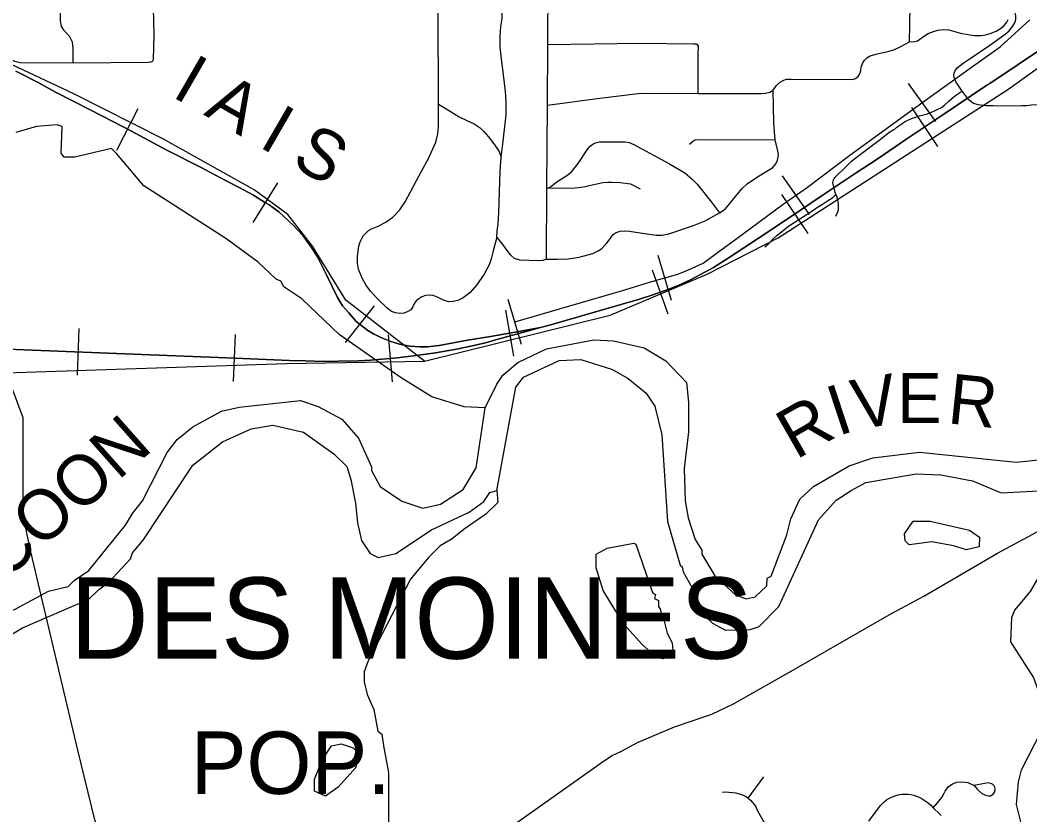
# Model space of a CAD drawing. Extents: x -1403959 to 81668, y -1400582 to 11018.
# Drawn here: x 6835.6 to 6991.9, y 8047.7 to 8170.7 of the extents above; entities that cross this region are included whole.
import ezdxf

# ---------------------------------------------------------------- set-up
doc = ezdxf.new("R2010")
doc.units = 0
for name, color, linetype in [('tdCiCityCuldesac', 7, 'Continuous'), ('tdCiSectNmbr', 7, 'Continuous'), ('tdCiSectTwpRng', 7, 'Continuous'), ('tdCoSecRteBand', 7, 'Continuous'), ('tdCoShieldCoRte', 7, 'Continuous'), ('tdCoShieldCoRteHrd', 7, 'Continuous'), ('tdCoSurfBitum', 7, 'Continuous'), ('tdCoSurfConc', 7, 'Continuous')]:
    doc.layers.add(name, color=color, linetype=linetype)

msp = doc.modelspace()

# ---------------------------------------------------------------- linework, layer by layer
at = {"layer": 'tdCiSectNmbr'}
msp.add_lwpolyline([(6907.02, 8042.7), (6914.55, 8047.97), (6925.91, 8056.01), (6927.23, 8056.86), (6928.56, 8057.52), (6931.18, 8058.88), (6936.87, 8061.3), (6942.63, 8063.27), (6945.99, 8064.88), (6955.66, 8070.35), (6963.78, 8075.03), (6970.44, 8078.85), (6975.43, 8081.57), (6986.84, 8088.19), (6994.99, 8092.6), (6996.45, 8093.93), (6997.71, 8095.51), (6999.07, 8097.78), (6999.72, 8098.87), (7000.73, 8100.26), (7001.43, 8101.01), (7004.32, 8103.5)], dxfattribs=at)
at = {"layer": 'tdCiSectTwpRng'}
for points in [[(6856.01, 8164.32), (6856.18, 8164.4), (6856.29, 8164.63), (6856.36, 8168.44), (6856.27, 8172.59), (6856.35, 8183.57), (6856.33, 8194.74)], [(6843.87, 8164.08), (6836.53, 8164.04), (6835.64, 8164.1), (6834.84, 8164.28), (6826.5, 8168.63), (6822.91, 8170.88), (6820.47, 8172.62), (6820, 8173.13), (6819.99, 8173.17), (6819.92, 8173.71), (6819.94, 8176.18), (6819.93, 8179.96), (6819.97, 8191.85)], [(6909.37, 8137.11), (6909.46, 8138.08), (6909.58, 8139.11), (6909.7, 8140.92), (6909.93, 8147.29), (6910.05, 8149.49), (6910.33, 8151.54), (6910.6, 8153.75), (6910.83, 8156.06), (6910.83, 8157.87), (6910.8, 8159.03), (6910.68, 8160.06), (6910.32, 8163.12), (6910.18, 8164.26), (6909.93, 8166.53), (6909.91, 8168.24), (6910.03, 8169.71), (6910.21, 8170.96), (6910.22, 8172.25), (6910.11, 8173.82), (6910.13, 8175.1), (6910.7, 8179.12)], [(6917.1, 8133.71), (6917.15, 8144.73), (6917.23, 8157.55), (6917.26, 8166.94), (6917.35, 8176.16)], [(6973.25, 8167.35), (6973.37, 8175.71)], [(6843.87, 8164.08), (6843.85, 8166.37), (6843.72, 8167.3), (6843.33, 8168.12), (6842.4, 8169.14), (6842.03, 8169.79), (6841.89, 8170.57), (6841.91, 8171.81), (6841.85, 8174.69)], [(6980.12, 8162.01), (6980.11, 8162.25), (6980.14, 8162.48), (6980.26, 8162.78), (6980.38, 8163.02), (6980.67, 8163.36), (6981.06, 8163.7), (6981.53, 8164.03), (6982.63, 8164.79), (6985.66, 8166.85), (6988.06, 8168.55), (6988.64, 8169.07), (6989.01, 8169.51), (6989.29, 8169.88), (6989.56, 8170.41), (6989.69, 8170.86), (6989.7, 8171.31), (6989.63, 8171.67), (6989.45, 8172.07), (6989.08, 8172.44), (6988.61, 8172.71)], [(6909.37, 8137.11), (6908.84, 8135), (6908.54, 8133.76), (6908.2, 8132.84), (6907.86, 8132.18), (6907.43, 8131.37), (6906.26, 8129.69), (6905.21, 8128.49), (6904.17, 8127.7), (6903.37, 8127.32), (6902.66, 8127.14), (6901.91, 8127.12), (6901.12, 8127.35), (6900.34, 8127.75), (6899.54, 8128.06), (6898.93, 8128.14), (6898.34, 8128.08), (6897.78, 8127.88), (6897.33, 8127.59), (6896.92, 8127.24), (6896.66, 8126.87), (6896.4, 8126.35), (6896.07, 8125.86), (6895.64, 8125.58), (6895.05, 8125.36), (6894.41, 8125.32), (6893.72, 8125.38), (6893.12, 8125.63), (6892.43, 8126.11), (6890.96, 8127.52), (6889.87, 8128.73), (6889.13, 8129.74), (6888.57, 8130.74), (6888, 8132.14), (6887.85, 8133.11), (6887.85, 8134.11), (6887.94, 8134.97), (6888.05, 8135.71), (6888.18, 8136.22), (6888.33, 8136.6), (6888.54, 8136.99), (6888.78, 8137.35), (6889.24, 8137.84), (6889.55, 8138.13), (6890.02, 8138.41), (6891.05, 8138.81), (6892.24, 8139.43), (6893.31, 8140.19), (6894.38, 8141.33), (6895.23, 8142.57), (6897.75, 8147.31), (6898.82, 8149.27), (6899.93, 8151.84), (6900.27, 8153.12), (6900.35, 8154.13), (6900.37, 8157.68), (6900.33, 8172.28)], [(6968.05, 8165.43), (6970.09, 8165.9), (6970.9, 8166.18), (6971.88, 8166.63), (6973.25, 8167.35), (6974.07, 8167.4), (6974.48, 8167.51), (6975.42, 8168.19), (6976.15, 8168.61), (6976.93, 8168.96), (6977.62, 8169.16), (6978.48, 8169.25), (6979.3, 8169.19), (6981.13, 8168.68), (6982.29, 8168.47), (6983.28, 8168.34), (6984.32, 8168.34), (6984.99, 8168.43), (6985.71, 8168.64), (6986.63, 8169.01), (6987.33, 8169.4), (6987.89, 8169.88), (6988.3, 8170.39), (6988.5, 8170.81)], [(6917.26, 8166.94), (6931.56, 8167.13)], [(6931.56, 8167.13), (6931.56, 8167.13), (6939.84, 8167.06), (6940.17, 8167.02), (6940.38, 8166.94)], [(6940.56, 8159.33), (6940.55, 8165.4), (6940.6, 8166.66), (6940.45, 8166.91), (6940.38, 8166.94)], [(6952.14, 8159.87), (6952.67, 8160.58), (6953.13, 8161.06), (6953.68, 8161.38), (6954.18, 8161.54), (6954.92, 8161.58), (6964.44, 8161.49), (6964.9, 8161.66), (6965.27, 8161.97), (6965.57, 8162.38), (6965.72, 8162.91), (6965.77, 8163.43), (6965.95, 8164.01), (6966.27, 8164.49), (6966.63, 8164.89), (6967.13, 8165.17), (6968.05, 8165.43)], [(6843.87, 8164.08), (6855.45, 8164.22), (6855.89, 8164.26), (6856.01, 8164.32)], [(6980.13, 8161.84), (6980.12, 8162.01)], [(6980.13, 8161.84), (6980.23, 8161.5), (6980.43, 8161.08), (6981.32, 8159.71), (6982.23, 8158.59), (6982.79, 8158.1), (6983.16, 8157.85), (6983.83, 8157.66), (6984.97, 8157.48), (6986.18, 8157.47), (6988.01, 8157.46), (6990.64, 8157.47)], [(6917.23, 8157.55), (6924.92, 8158.57), (6931.68, 8159.38), (6940.56, 8159.33), (6950.28, 8159.33), (6950.98, 8159.42), (6951.61, 8159.56), (6952.14, 8159.87)], [(6927.07, 8137.13), (6927.41, 8137.51), (6927.87, 8137.85), (6928.48, 8138.06), (6929.07, 8138.1), (6929.94, 8138.02), (6931.55, 8137.76), (6934.05, 8137.43), (6934.63, 8137.4), (6934.97, 8137.44), (6935.98, 8137.61), (6939.81, 8138.92), (6941.64, 8139.62), (6943.85, 8140.86), (6944.71, 8141.43), (6946.79, 8143.95), (6947.35, 8144.66), (6948.1, 8145.35), (6948.81, 8145.85), (6950, 8146.58), (6952.11, 8147.9), (6952.57, 8148.46), (6952.83, 8149.02), (6952.95, 8149.79), (6952.88, 8150.47), (6952.45, 8152.17), (6952.23, 8154.77), (6952.14, 8159.87)], [(6950.88, 8135.6), (6951.49, 8136.15), (6952.07, 8136.81), (6952.72, 8137.38), (6953.41, 8137.96), (6954.54, 8138.8), (6956.13, 8139.87), (6958.14, 8141.15), (6958.98, 8141.76), (6959.76, 8142.21), (6960.55, 8142.72), (6961.35, 8143.27), (6961.86, 8143.72), (6961.72, 8144), (6961.37, 8145.59), (6961.41, 8145.79), (6961.48, 8145.99), (6961.58, 8146.17), (6961.7, 8146.34), (6963.35, 8147.94), (6964.26, 8148.85), (6965.59, 8149.9), (6967.31, 8151.2), (6968.48, 8152.06), (6970.02, 8153.29), (6970.69, 8153.73), (6971, 8153.88), (6971.29, 8154.15), (6971.73, 8154.46), (6972.45, 8154.95), (6972.98, 8155.23), (6973.69, 8155.53), (6974.77, 8155.88), (6976.04, 8156.22), (6976.98, 8156.59), (6977.71, 8156.95), (6978.17, 8157.19), (6978.64, 8157.54), (6979.34, 8158.14), (6980.14, 8158.87), (6980.73, 8159.27), (6981.32, 8159.71)], [(6900.37, 8157.68), (6902.33, 8156.5), (6903.59, 8155.73), (6904.75, 8155.18), (6905.89, 8154.63), (6906.81, 8154.01), (6907.38, 8153.46), (6908.08, 8152.62), (6909.07, 8151.33), (6909.74, 8150.35), (6910.05, 8149.49)], [(6990.64, 8157.47), (6991.32, 8157.47), (6992.09, 8157.6), (6994.21, 8157.64), (6997.03, 8157.6), (6998.48, 8157.58), (6999.08, 8157.64), (7000.73, 8157.57), (7002.8, 8157.6), (7003.33, 8157.83)], [(6939.22, 8151.49), (6939.6, 8151.86), (6939.86, 8152.05), (6940.21, 8152.21), (6952.45, 8152.17)], [(6917.47, 8144.73), (6918.68, 8145.68), (6920.22, 8146.65), (6920.94, 8147.21), (6921.95, 8148.49), (6923.47, 8150.76), (6923.82, 8151.17), (6924.22, 8151.5), (6924.66, 8151.69), (6925.26, 8151.85), (6925.86, 8151.88), (6929.27, 8151.86)], [(6929.27, 8151.86), (6929.84, 8151.76), (6930.57, 8151.46), (6936.13, 8148.47)], [(6936.13, 8148.47), (6938.47, 8147.07), (6939.58, 8146.15), (6940.38, 8145.33), (6942.59, 8142.55), (6943.85, 8140.86)], [(6917.15, 8144.73), (6917.47, 8144.73), (6920.92, 8144.72), (6922.05, 8144.79), (6923.05, 8144.93), (6924.13, 8145.21), (6925.12, 8145.44), (6925.77, 8145.56), (6926.57, 8145.63), (6927.25, 8145.6), (6928.48, 8145.57), (6930.05, 8145.38), (6931.58, 8144.57)], [(6961.82, 8140.37), (6962.17, 8141.01), (6962.26, 8141.4), (6962.23, 8142.14), (6962.2, 8142.6), (6962.06, 8143.33), (6961.86, 8143.72)], [(6917.1, 8133.71), (6916.51, 8133.49), (6915.87, 8133.44), (6912.94, 8133.53), (6912.15, 8133.8), (6911.56, 8134.34), (6910.99, 8135.05), (6910.22, 8136.12), (6909.37, 8137.11)], [(6924.25, 8134.58), (6925.08, 8135), (6925.64, 8135.38), (6926.33, 8136.07), (6926.72, 8136.58), (6927.07, 8137.13)], [(6917.1, 8133.71), (6918.8, 8133.71), (6920.44, 8133.76), (6922.11, 8134.01), (6924.25, 8134.58)], [(6948.29, 8050.26), (6950.68, 8053.56)], [(6976.92, 8048.79), (6977.57, 8049.56), (6978, 8050.07), (6978.22, 8050.4), (6978.58, 8051.06), (6978.74, 8051.34), (6979.22, 8052.01), (6979.87, 8052.49), (6980.54, 8052.74), (6981.4, 8052.82), (6982.26, 8052.68), (6983.24, 8052.24), (6983.75, 8051.63), (6984.44, 8051.02), (6985.17, 8050.67), (6985.47, 8050.63), (6985.78, 8050.64), (6986.2, 8050.9), (6986.44, 8051.26), (6986.5, 8051.7), (6986.4, 8052.13), (6986.08, 8052.44), (6985.77, 8052.57), (6985.52, 8052.63), (6984.85, 8052.56), (6983.24, 8052.24)], [(6944.25, 8051.22), (6944.78, 8051.24), (6945.31, 8051.22), (6945.84, 8051.17), (6946.36, 8051.08), (6946.87, 8050.96), (6947.38, 8050.8), (6947.7, 8050.64), (6948, 8050.46), (6948.29, 8050.26), (6948.64, 8049.95), (6948.96, 8049.62), (6949.24, 8049.25), (6949.49, 8048.85), (6949.69, 8048.43), (6951.04, 8045.93)], [(6966.94, 8046.72), (6968.43, 8048.74), (6968.7, 8049.09), (6969, 8049.42), (6969.32, 8049.72), (6969.67, 8050), (6970.05, 8050.24), (6970.44, 8050.44), (6970.85, 8050.61), (6971.28, 8050.74), (6971.71, 8050.84), (6972.15, 8050.9), (6972.58, 8050.92), (6973.02, 8050.9), (6973.46, 8050.84), (6973.89, 8050.74), (6974.3, 8050.61), (6974.71, 8050.44), (6975.19, 8050.17), (6975.66, 8049.87), (6976.1, 8049.54), (6976.52, 8049.18), (6976.92, 8048.79), (6977.97, 8047.75), (6978.15, 8047.58)]]:
    msp.add_lwpolyline(points, dxfattribs=at)
at = {"layer": 'tdCoSecRteBand'}
for p, q in [((6977.29, 8154.99), (6973.06, 8160.88)), ((6850.59, 8150.6), (6853.92, 8157.04)), ((6977.62, 8151.16), (6973.61, 8157.2)), ((6957.77, 8140.64), (6953.61, 8146.59)), ((6871.68, 8139.37), (6875.5, 8145.54)), ((6957.56, 8137.7), (6953.51, 8143.72)), ((6936.4, 8127.33), (6934.36, 8134.29)), ((6935.92, 8125.19), (6933.46, 8132.01)), ((6913.21, 8120.5), (6911.16, 8127.46)), ((6885.97, 8120.79), (6890.44, 8126.5)), ((6912, 8118.68), (6910.77, 8125.83)), ((6844.5, 8115.73), (6844.78, 8122.98)), ((6868.66, 8114.77), (6868.95, 8122.02)), ((6893.27, 8114.74), (6892.65, 8121.97))]:
    msp.add_line(p, q, dxfattribs=at)
for points in [[(6898.21, 8117.94), (6886.02, 8127.34), (6880.85, 8135.7), (6877.04, 8140.6), (6871.86, 8144.43), (6857.83, 8152.26), (6843.95, 8159.32), (6822.3, 8169.46), (6817.27, 8173.14), (6800.67, 8192.58), (6759.4, 8236.53), (6755.6, 8240.81), (6753.46, 8242.5), (6750.42, 8246.32), (6748.44, 8247.86), (6747.98, 8248.77), (6745.7, 8250.77), (6722.26, 8279.18)], [(6833.46, 8116.1), (6876.83, 8117.54), (6898.21, 8117.94), (6926.94, 8125.03), (6941.93, 8131.4), (6952.94, 8137.02), (6988.43, 8159.97), (7009.86, 8175.33), (7028.21, 8186.72), (7054.22, 8204.36)], [(6912.18, 8123.98), (6929.18, 8128.98), (6933.02, 8130.12), (6937.37, 8131.39), (6939.06, 8132.06), (6941.3, 8133.1), (6943.35, 8134.56), (6946.37, 8136.78), (6953.7, 8142.23), (6957.44, 8144.84), (6963.8, 8149.65), (6970.79, 8154.78), (6976.44, 8158.85), (6982.62, 8163.25), (6987.28, 8166.59), (6991.83, 8170.73)], [(6912.18, 8123.98), (6929.18, 8128.98), (6933.02, 8130.12), (6937.37, 8131.39), (6939.06, 8132.06), (6941.3, 8133.1), (6943.35, 8134.56), (6946.37, 8136.78), (6953.7, 8142.23), (6957.44, 8144.84), (6963.8, 8149.65), (6970.79, 8154.78), (6976.44, 8158.85), (6982.62, 8163.25), (6987.28, 8166.59), (6991.83, 8170.73)], [(6994.43, 8166.79), (6985.65, 8160.91), (6985.22, 8160.62), (6978.22, 8155.92), (6972.85, 8152.34), (6968.21, 8149.2), (6965.01, 8147.07), (6959.74, 8143.54), (6954.46, 8139.99), (6949.9, 8136.97), (6945.36, 8133.96), (6942.93, 8132.44), (6940.9, 8131.32), (6939.23, 8130.43), (6937.53, 8129.67), (6935.98, 8129.06), (6933.52, 8128.18), (6931.44, 8127.52), (6928.8, 8126.73), (6917.55, 8123.51), (6916.15, 8123.12), (6911.99, 8122.36), (6908.11, 8121.69), (6904.83, 8121.18), (6900.47, 8120.36), (6898.69, 8120.16), (6897.52, 8120.13), (6895.93, 8120.25), (6894.34, 8120.56), (6893.01, 8120.98), (6891.47, 8121.57), (6890.3, 8122.16), (6889.45, 8122.67), (6887.64, 8124.08), (6886.48, 8125.38), (6885.52, 8126.5), (6884.76, 8127.75), (6883.91, 8129.46), (6883.11, 8131.19), (6882.09, 8133.13), (6881.66, 8134.09), (6880.73, 8135.5), (6879.4, 8137.38), (6877.91, 8138.9), (6875.69, 8141.04), (6874.16, 8142.1), (6873.43, 8142.55), (6871.64, 8143.66), (6869.55, 8144.81), (6867.41, 8145.9), (6863.52, 8147.95), (6858.36, 8150.59), (6852.77, 8153.55), (6850.07, 8154.95), (6846.5, 8156.8), (6841.12, 8159.57), (6838.44, 8161.04), (6835, 8162.8)], [(6835, 8162.8), (6838.44, 8161.04), (6841.12, 8159.57), (6846.5, 8156.8), (6850.07, 8154.95), (6852.77, 8153.55), (6858.36, 8150.59), (6863.52, 8147.95), (6867.41, 8145.9), (6869.55, 8144.81), (6871.64, 8143.66), (6873.43, 8142.55), (6874.16, 8142.1), (6875.69, 8141.04), (6877.91, 8138.9), (6879.4, 8137.38), (6880.73, 8135.5), (6881.66, 8134.09), (6882.09, 8133.13), (6883.11, 8131.19), (6883.91, 8129.46), (6884.76, 8127.75), (6885.52, 8126.5), (6886.48, 8125.38), (6887.64, 8124.08), (6889.45, 8122.67), (6890.3, 8122.16), (6891.47, 8121.57), (6893.01, 8120.98), (6894.34, 8120.56), (6895.93, 8120.25), (6897.52, 8120.13), (6898.69, 8120.16), (6900.47, 8120.36), (6904.83, 8121.18), (6908.11, 8121.69), (6911.99, 8122.36), (6916.15, 8123.12), (6917.55, 8123.51), (6928.8, 8126.73), (6931.44, 8127.52), (6933.52, 8128.18), (6935.98, 8129.06), (6937.53, 8129.67), (6939.23, 8130.43), (6940.9, 8131.32), (6942.93, 8132.44), (6945.36, 8133.96), (6949.9, 8136.97), (6954.46, 8139.99), (6959.74, 8143.54), (6965.01, 8147.07), (6968.21, 8149.2), (6972.85, 8152.34), (6978.22, 8155.92), (6985.22, 8160.62), (6985.65, 8160.91), (6994.43, 8166.79)], [(6916.15, 8123.12), (6912.42, 8122.09), (6909.76, 8121.35), (6907.66, 8120.77), (6905.37, 8120.24), (6903.17, 8119.78), (6899.92, 8119.22), (6896.91, 8118.77), (6893.96, 8118.44), (6889.83, 8118.08), (6887.98, 8117.98), (6884.89, 8117.93), (6882.6, 8117.88), (6879.74, 8117.96), (6877.33, 8118.03), (6874.87, 8118.13), (6868.89, 8118.39), (6854.46, 8118.97), (6836.25, 8119.68), (6821.67, 8120.28)], [(6821.67, 8120.28), (6836.25, 8119.68), (6854.46, 8118.97), (6868.89, 8118.39), (6874.87, 8118.13), (6877.33, 8118.03), (6879.74, 8117.96), (6882.6, 8117.88), (6884.89, 8117.93), (6887.98, 8117.98), (6889.83, 8118.08), (6893.96, 8118.44), (6896.91, 8118.77), (6899.92, 8119.22), (6903.17, 8119.78), (6905.37, 8120.24), (6907.66, 8120.77), (6909.76, 8121.35), (6912.42, 8122.09), (6916.15, 8123.12)], [(6882.87, 7988.72), (6876.15, 7999.54), (6865.63, 8016.2), (6850.44, 8037.55), (6847.22, 8046.9), (6844.59, 8057.72), (6837.29, 8088.42), (6836.12, 8093.97), (6836.12, 8109.17), (6833.49, 8116.19)]]:
    msp.add_lwpolyline(points, dxfattribs=at)
at = {"layer": 'tdCoSurfBitum'}
for points in [[(6907.57, 8110.71), (6904.36, 8110.87), (6899.33, 8112.4), (6894.6, 8115.32), (6884.99, 8122.06), (6879.2, 8127.57), (6876.45, 8129.4), (6875.99, 8130.32), (6875.23, 8130.63), (6872.49, 8133.23), (6867.46, 8136.9), (6854.8, 8145.03), (6850.53, 8150.07), (6849.77, 8150.84), (6844.11, 8149.48), (6842.43, 8149.48), (6841.98, 8150.09), (6842.14, 8154.22), (6841.37, 8154.52), (6838.17, 8154.22), (6834.96, 8153.31)], [(6832.98, 8078.5), (6840.01, 8082.3), (6843.06, 8083.06), (6843.98, 8083.97), (6846.28, 8085.5), (6851.94, 8092.51), (6853.01, 8094.34), (6854.55, 8096.32), (6858.38, 8103.79), (6859.91, 8105.77), (6862.36, 8107.75), (6866.79, 8110.19), (6869.54, 8110.79), (6879.01, 8111.84), (6881.76, 8110.92), (6885.42, 8108.92), (6888.01, 8106.02), (6889.99, 8101.58), (6889.99, 8100.97), (6891.36, 8098.53), (6894.71, 8096.23), (6897.92, 8095.15), (6900.67, 8095.76), (6904.18, 8098.04), (6906.18, 8101.4), (6907.57, 8110.71), (6909.41, 8114.37), (6910.33, 8115.74), (6912.62, 8117.72), (6917.06, 8119.85), (6924.39, 8121.21), (6927.45, 8121.05), (6932.18, 8119.97), (6935.53, 8117.97), (6938.73, 8114.61), (6939.03, 8111.55), (6939.02, 8106.97), (6938.4, 8101.32), (6938.54, 8096.29), (6939, 8093.69), (6940.06, 8090.33), (6941.13, 8088.65), (6941.12, 8088.03), (6943.1, 8084.67), (6946.3, 8081.76), (6947.98, 8081.15), (6949.36, 8081.45), (6951.19, 8083.13), (6951.2, 8084.35), (6951.81, 8084.65), (6954.26, 8091.06), (6954.88, 8093.5), (6956.26, 8096.55), (6958.4, 8098.53), (6963.91, 8101.73), (6967.58, 8102.94), (6974.76, 8103.84), (6989.72, 8102.28), (6994.15, 8102.73)], [(6831.44, 8073.92), (6836.03, 8076.66), (6846.27, 8081.07), (6847.8, 8082.59), (6849.33, 8083.66), (6852.7, 8087.31), (6853, 8088.23), (6854.69, 8090.21), (6862.35, 8101.8), (6866.93, 8105.45), (6871.37, 8107.43), (6874.73, 8108.03), (6879.46, 8106.95), (6884.19, 8103.58), (6886.17, 8101.59), (6886.78, 8099.61), (6887.53, 8095.94), (6887.83, 8092.89), (6888.44, 8090.14), (6889.81, 8088.15), (6891.03, 8087.54), (6893.78, 8088.14), (6899.29, 8091.79), (6905.09, 8094.53), (6907.39, 8096.2), (6908.31, 8097.57), (6909.38, 8097.88), (6912.31, 8113.9), (6913.54, 8115.43), (6919.04, 8118.01), (6922.4, 8118.16), (6927.28, 8116.62), (6929.72, 8115.24), (6932.47, 8112.94), (6933.84, 8110.95), (6934.9, 8106.52), (6935.79, 8093.09), (6937.76, 8086.36), (6938.07, 8086.06), (6938.22, 8085.29), (6939.59, 8082.85), (6941.56, 8078.57), (6942.78, 8077.34), (6944.77, 8076.27), (6948.59, 8076.41), (6949.96, 8076.87), (6953.02, 8079.92), (6959.16, 8093.34), (6961.91, 8096.39), (6964.21, 8097.91), (6966.5, 8099.13), (6974.29, 8100.48), (6978.11, 8100.32), (6982.99, 8099.39), (6987.42, 8097.55), (6993.22, 8097.85)], [(6990.68, 8045.78), (6989.77, 8049.3), (6990.08, 8052.81), (6990.54, 8054.64), (6993.76, 8060.89), (6993.77, 8065.32), (6992.4, 8068.99), (6988.9, 8074.49), (6989.06, 8078.31), (6989.52, 8079.38), (6991.97, 8082.27), (6994.42, 8086.54), (6995.8, 8087.61), (6998.55, 8089.13), (7002.52, 8089.27), (7007.72, 8090.94), (7009.4, 8091.85), (7010.78, 8094.14), (7012.78, 8104.06)], [(6909.38, 8097.88), (6909.53, 8096.04), (6907.69, 8094.22), (6904.33, 8091.93), (6902.49, 8090.41), (6900.65, 8089.35), (6898.82, 8087.52), (6896.06, 8084.16), (6889.47, 8071.51), (6888.86, 8069.83), (6888.85, 8068.3), (6889.31, 8066.32), (6890.37, 8064.02), (6890.98, 8060.66), (6891.59, 8060.2), (6891.89, 8058.06), (6892.64, 8054.25), (6892.63, 8045.24)], [(6982.06, 8088.71), (6980.07, 8089.32), (6976.71, 8089.94), (6973.2, 8089.49), (6972.59, 8090.1), (6972.44, 8091.17), (6973.82, 8093.15), (6976.41, 8093.15), (6982.52, 8091.76), (6984.05, 8090.69), (6984.04, 8089.16), (6982.06, 8088.71)], [(6935.14, 8071.86), (6934.22, 8072.02), (6931.93, 8074.01), (6929.04, 8077.22), (6925.84, 8082.42), (6924.78, 8085.93), (6924.78, 8088.07), (6926.47, 8088.98), (6930.59, 8089.74), (6930.89, 8089.58), (6933.48, 8082.1), (6933.93, 8081.79), (6933.78, 8081.18), (6934.39, 8080.87), (6934.39, 8079.96), (6934.69, 8079.5), (6934.84, 8078.58), (6935.15, 8078.28), (6935.75, 8075.83), (6936.52, 8074.3), (6936.66, 8072.47), (6935.14, 8071.86)], [(6882.86, 8050.6), (6881.18, 8051.37), (6881.19, 8053.2), (6882.41, 8056.25), (6883.79, 8058.39), (6885.32, 8058.69), (6887.15, 8058.07), (6888.07, 8057.16), (6887.6, 8055.02), (6884.85, 8051.97), (6882.86, 8050.6)]]:
    msp.add_lwpolyline(points, dxfattribs=at)

# ---------------------------------------------------------------- texts
at = {"layer": 'tdCiCityCuldesac'}
msp.add_text('I A I S', height=7.738, rotation=330, dxfattribs=at).set_placement((6858.93, 8158.98))
at = {"layer": 'tdCoShieldCoRte'}
msp.add_text('POP.', height=9.673, rotation=359.9944, dxfattribs=at).set_placement((6862.03, 8050.93))
at = {"layer": 'tdCoShieldCoRteHrd'}
msp.add_text('DES MOINES', height=12.575, rotation=359.9954, dxfattribs=at).set_placement((6843.37, 8071.87))
at = {"layer": 'tdCoSurfConc'}
for s, height, rotation, p in [('V', 7.74, 9.8006, (6965.05, 8107.26)), ('E', 7.74, 359.8601, (6971.31, 8108.34)), ('R', 7.74, 354.0489, (6978.97, 8108.32)), ('I', 7.74, 18.302, (6962.15, 8106.29)), ('R', 7.74, 29.7118, (6955.66, 8102.59)), ('RACCOON', 7.738, 41.5611, (6816.81, 8069.23))]:
    msp.add_text(s, height=height, rotation=rotation, dxfattribs=at).set_placement(p)

doc.saveas('drawing.dxf')
